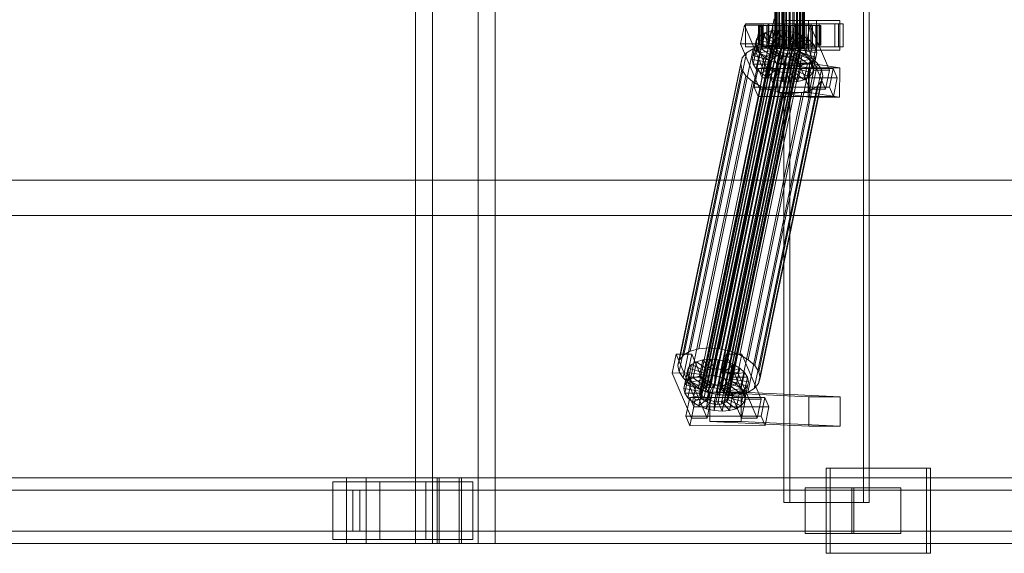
# Model space of a CAD drawing. Header units: millimetres. Extents: x -2233 to 61924, y -68080 to 6847.
# Tile 482 of 656: x 16849 to 17449, y -18456 to -18130. Entities that reach past the tile are written whole.
import ezdxf

# ---------------------------------------------------------------- set-up
doc = ezdxf.new("R2010")
doc.units = ezdxf.units.MM
doc.layers.add('superior_C02', color=7, linetype='Continuous', lineweight=0)

msp = doc.modelspace()

# ---------------------------------------------------------------- linework, layer by layer
at = {"layer": 'superior_C02'}
for p, q in [((17090.378, -17550), (17090.378, -18450)), ((17100.809, -18450), (17100.809, -17550)), ((17128.56, -18450), (17128.56, -17550)), ((17138.991, -17550), (17138.991, -18450)), ((17315.022, -17575), (17315.022, -18425)), ((17318.599, -18425), (17318.599, -17575)), ((17363.513, -18425), (17363.513, -17575)), ((17367.09, -17575), (17367.09, -18425)), ((17309.531, -18148), (17309.531, -17852)), ((17309.742, -18148), (17309.742, -17852)), ((17309.932, -18148), (17309.932, -17852)), ((17310.552, -18148), (17310.552, -17852)), ((17310.919, -18148), (17310.919, -17852)), ((17311.905, -18148), (17311.905, -17852)), ((17312.425, -18148), (17312.425, -17852)), ((17313.709, -18148), (17313.709, -17852)), ((17314.345, -18148), (17314.345, -17852)), ((17315.841, -18148), (17315.841, -17852)), ((17316.551, -18148), (17316.551, -17852)), ((17318.156, -18148), (17318.156, -17852)), ((17318.891, -18148), (17318.891, -17852)), ((17320.496, -18148), (17320.496, -17852)), ((17321.206, -18148), (17321.206, -17852)), ((17322.701, -18148), (17322.701, -17852)), ((17323.338, -18148), (17323.338, -17852)), ((17324.622, -18148), (17324.622, -17852)), ((17325.142, -18148), (17325.142, -17852)), ((17326.127, -18148), (17326.127, -17852)), ((17326.495, -18148), (17326.495, -17852)), ((17327.114, -17852), (17327.114, -18148)), ((17327.305, -18148), (17327.305, -17852)), ((17327.516, -18148), (17327.516, -17852)), ((17309.174, -18130), (17288.772, -18228.298)), ((17290.55, -18228.298), (17310.953, -18130)), ((17334.924, -18131), (17315.833, -18131)), ((17315.833, -18131), (17315.833, -18149)), ((17330.02, -18131), (17315.833, -18131)), ((17330.02, -18149), (17330.02, -18131)), ((17330.02, -18131), (17349.111, -18131)), ((17334.924, -18149), (17334.924, -18131)), ((17334.924, -18131), (17349.111, -18131)), ((17349.111, -18131), (17349.111, -18149)), ((17290.934, -18133.859), (17288.554, -18145.327)), ((17300.48, -18133.847), (17290.934, -18133.859)), ((17302.685, -18161.391), (17290.934, -18133.859)), ((17301.168, -18133), (17291.623, -18133)), ((17291.623, -18133), (17291.623, -18147)), ((17305.929, -18133), (17291.623, -18133)), ((17298.099, -18145.315), (17300.48, -18133.847)), ((17299.985, -18134), (17299.539, -18134)), ((17299.539, -18134), (17309.531, -18134)), ((17299.539, -18146), (17299.539, -18134)), ((17299.539, -18134), (17300.387, -18134)), ((17301.695, -18134), (17299.985, -18134)), ((17299.985, -18134), (17309.742, -18134)), ((17299.985, -18146), (17299.985, -18134)), ((17303.344, -18138.419), (17300.327, -18140.156)), ((17300.387, -18134), (17309.932, -18134)), ((17300.387, -18146), (17300.387, -18134)), ((17300.387, -18134), (17302.471, -18134)), ((17300.48, -18133.847), (17312.23, -18161.379)), ((17301.168, -18147), (17301.168, -18133)), ((17301.168, -18133), (17315.475, -18133)), ((17301.304, -18148.249), (17303.344, -18138.419)), ((17304.551, -18134), (17301.695, -18134)), ((17301.695, -18134), (17310.552, -18134)), ((17301.695, -18146), (17301.695, -18134)), ((17348.288, -18133), (17302.469, -18133)), ((17302.469, -18133), (17302.469, -18147)), ((17305.45, -18133), (17302.469, -18133)), ((17302.471, -18134), (17310.919, -18134)), ((17302.471, -18146), (17302.471, -18134)), ((17302.471, -18134), (17305.648, -18134)), ((17307.253, -18137.325), (17303.344, -18138.419)), ((17303.344, -18138.419), (17310.237, -18143.38)), ((17308.359, -18134), (17304.551, -18134)), ((17304.551, -18134), (17311.905, -18134)), ((17304.551, -18146), (17304.551, -18134)), ((17305.213, -18147.155), (17307.253, -18137.325)), ((17305.45, -18147), (17305.45, -18133)), ((17305.45, -18133), (17351.268, -18133)), ((17305.648, -18134), (17312.425, -18134)), ((17305.648, -18146), (17305.648, -18134)), ((17305.648, -18134), (17309.703, -18134)), ((17305.929, -18147), (17305.929, -18133)), ((17305.929, -18133), (17315.475, -18133)), ((17311.789, -18136.948), (17307.253, -18137.325)), ((17307.253, -18137.325), (17312.089, -18142.862)), ((17312.86, -18134), (17308.359, -18134)), ((17308.359, -18134), (17313.709, -18134)), ((17308.359, -18146), (17308.359, -18134)), ((17309.531, -18134), (17309.742, -18134)), ((17309.531, -18134), (17309.531, -18146)), ((17309.932, -18134), (17309.531, -18134)), ((17309.703, -18134), (17314.345, -18134)), ((17309.703, -18146), (17309.703, -18134)), ((17309.703, -18134), (17314.359, -18134)), ((17309.742, -18134), (17310.552, -18134)), ((17309.742, -18134), (17309.742, -18146)), ((17309.749, -18146.777), (17311.789, -18136.948)), ((17309.932, -18134), (17309.932, -18146)), ((17310.919, -18134), (17309.932, -18134)), ((17310.552, -18134), (17311.905, -18134)), ((17310.552, -18134), (17310.552, -18146)), ((17310.919, -18134), (17310.919, -18146)), ((17312.425, -18134), (17310.919, -18134)), ((17316.641, -18137.313), (17311.789, -18136.948)), ((17311.789, -18136.948), (17314.237, -18142.683)), ((17311.905, -18134), (17313.709, -18134)), ((17311.905, -18134), (17311.905, -18146)), ((17312.425, -18134), (17312.425, -18146)), ((17314.345, -18134), (17312.425, -18134)), ((17317.747, -18134), (17312.86, -18134)), ((17312.86, -18134), (17315.841, -18134)), ((17312.86, -18146), (17312.86, -18134)), ((17313.709, -18134), (17315.841, -18134)), ((17313.709, -18134), (17313.709, -18146)), ((17314.345, -18134), (17314.345, -18146)), ((17316.551, -18134), (17314.345, -18134)), ((17314.359, -18134), (17316.551, -18134)), ((17314.359, -18146), (17314.359, -18134)), ((17314.359, -18134), (17319.299, -18134)), ((17314.601, -18147.143), (17316.641, -18137.313)), ((17315.475, -18133), (17315.475, -18147)), ((17315.841, -18134), (17318.156, -18134)), ((17315.841, -18134), (17315.841, -18146)), ((17316.641, -18137.313), (17316.536, -18142.856)), ((17316.551, -18134), (17316.551, -18146)), ((17318.891, -18134), (17316.551, -18134)), ((17321.48, -18138.396), (17316.641, -18137.313)), ((17322.687, -18134), (17317.747, -18134)), ((17317.747, -18134), (17318.156, -18134)), ((17317.747, -18146), (17317.747, -18134)), ((17318.156, -18134), (17320.496, -18134)), ((17318.156, -18134), (17318.156, -18146)), ((17321.48, -18138.396), (17318.828, -18143.369)), ((17319.299, -18134), (17318.891, -18134)), ((17318.891, -18134), (17318.891, -18146)), ((17321.206, -18134), (17318.891, -18134)), ((17321.48, -18133.821), (17319.099, -18145.289)), ((17319.299, -18146), (17319.299, -18134)), ((17319.299, -18134), (17324.186, -18134)), ((17319.44, -18148.226), (17321.48, -18138.396)), ((17322.687, -18134), (17320.496, -18134)), ((17320.496, -18134), (17322.701, -18134)), ((17320.496, -18134), (17320.496, -18146)), ((17324.186, -18134), (17321.206, -18134)), ((17321.206, -18134), (17321.206, -18146)), ((17323.338, -18134), (17321.206, -18134)), ((17331.025, -18133.809), (17321.48, -18133.821)), ((17333.23, -18161.353), (17321.48, -18133.821)), ((17325.976, -18140.123), (17321.48, -18138.396)), ((17331.714, -18133), (17322.168, -18133)), ((17322.168, -18133), (17322.168, -18147)), ((17336.475, -18133), (17322.168, -18133)), ((17327.343, -18134), (17322.687, -18134)), ((17322.687, -18146), (17322.687, -18134)), ((17327.343, -18134), (17322.701, -18134)), ((17322.701, -18134), (17324.622, -18134)), ((17322.701, -18134), (17322.701, -18146)), ((17328.687, -18134), (17323.338, -18134)), ((17323.338, -18134), (17323.338, -18146)), ((17325.142, -18134), (17323.338, -18134)), ((17324.186, -18146), (17324.186, -18134)), ((17324.186, -18134), (17328.687, -18134)), ((17331.398, -18134), (17324.622, -18134)), ((17324.622, -18134), (17326.127, -18134)), ((17324.622, -18134), (17324.622, -18146)), ((17332.496, -18134), (17325.142, -18134)), ((17325.142, -18134), (17325.142, -18146)), ((17326.495, -18134), (17325.142, -18134)), ((17334.576, -18134), (17326.127, -18134)), ((17326.127, -18134), (17327.114, -18134)), ((17326.127, -18134), (17326.127, -18146)), ((17335.352, -18134), (17326.495, -18134)), ((17326.495, -18134), (17326.495, -18146)), ((17327.305, -18134), (17326.495, -18134)), ((17327.114, -18134), (17336.66, -18134)), ((17327.114, -18146), (17327.114, -18134)), ((17327.114, -18134), (17327.516, -18134)), ((17337.061, -18134), (17327.305, -18134)), ((17327.305, -18134), (17327.305, -18146)), ((17327.516, -18134), (17327.305, -18134)), ((17331.398, -18134), (17327.343, -18134)), ((17327.343, -18146), (17327.343, -18134)), ((17337.507, -18134), (17327.516, -18134)), ((17327.516, -18134), (17327.516, -18146)), ((17328.645, -18145.277), (17331.025, -18133.809)), ((17328.687, -18146), (17328.687, -18134)), ((17328.687, -18134), (17332.496, -18134)), ((17331.025, -18133.809), (17342.776, -18161.341)), ((17334.576, -18134), (17331.398, -18134)), ((17331.398, -18146), (17331.398, -18134)), ((17331.714, -18147), (17331.714, -18133)), ((17331.714, -18133), (17346.02, -18133)), ((17332.496, -18146), (17332.496, -18134)), ((17332.496, -18134), (17335.352, -18134)), ((17336.66, -18134), (17334.576, -18134)), ((17334.576, -18146), (17334.576, -18134)), ((17335.352, -18146), (17335.352, -18134)), ((17335.352, -18134), (17337.061, -18134)), ((17336.475, -18147), (17336.475, -18133)), ((17336.475, -18133), (17346.02, -18133)), ((17336.66, -18134), (17336.66, -18146)), ((17337.507, -18134), (17336.66, -18134)), ((17337.061, -18146), (17337.061, -18134)), ((17337.061, -18134), (17337.507, -18134)), ((17337.507, -18146), (17337.507, -18134)), ((17346.02, -18133), (17346.02, -18147)), ((17348.288, -18147), (17348.288, -18133)), ((17348.288, -18133), (17351.268, -18133)), ((17351.268, -18133), (17351.268, -18147)), ((17263.863, -18357.434), (17308.239, -18143.635)), ((17264.772, -18356.363), (17309.148, -18142.565)), ((17266.201, -18355.541), (17310.577, -18141.742)), ((17268.053, -18355.022), (17312.429, -18141.224)), ((17270.202, -18354.844), (17314.577, -18141.045)), ((17272.5, -18355.017), (17316.876, -18141.218)), ((17274.792, -18355.53), (17319.168, -18141.731)), ((17276.922, -18356.348), (17321.297, -18142.549)), ((17278.743, -18357.415), (17323.119, -18143.617)), ((17296.368, -18152.246), (17298.408, -18142.416)), ((17298.408, -18142.416), (17297.718, -18145.047)), ((17298.287, -18149.985), (17300.327, -18140.156)), ((17300.327, -18140.156), (17298.408, -18142.416)), ((17298.408, -18142.416), (17307.899, -18145.274)), ((17300.327, -18140.156), (17308.808, -18144.203)), ((17308.808, -18144.203), (17306.767, -18154.033)), ((17307.899, -18145.274), (17308.808, -18144.203)), ((17308.239, -18143.635), (17307.912, -18144.881)), ((17310.237, -18143.38), (17308.196, -18153.21)), ((17309.148, -18142.565), (17308.239, -18143.635)), ((17308.808, -18144.203), (17310.237, -18143.38)), ((17310.577, -18141.742), (17309.148, -18142.565)), ((17312.089, -18142.862), (17310.048, -18152.692)), ((17310.237, -18143.38), (17312.089, -18142.862)), ((17312.429, -18141.224), (17310.577, -18141.742)), ((17312.089, -18142.862), (17314.237, -18142.683)), ((17314.237, -18142.683), (17312.197, -18152.513)), ((17314.577, -18141.045), (17312.429, -18141.224)), ((17314.237, -18142.683), (17316.536, -18142.856)), ((17316.536, -18142.856), (17314.495, -18152.686)), ((17316.876, -18141.218), (17314.577, -18141.045)), ((17316.536, -18142.856), (17318.828, -18143.369)), ((17318.828, -18143.369), (17316.787, -18153.199)), ((17319.168, -18141.731), (17316.876, -18141.218)), ((17318.828, -18143.369), (17320.957, -18144.188)), ((17320.957, -18144.188), (17318.917, -18154.017)), ((17321.297, -18142.549), (17319.168, -18141.731)), ((17325.976, -18140.123), (17320.957, -18144.188)), ((17320.957, -18144.188), (17322.779, -18145.255)), ((17323.119, -18143.617), (17321.297, -18142.549)), ((17329.821, -18142.377), (17322.779, -18145.255)), ((17324.508, -18144.861), (17323.119, -18143.617)), ((17323.935, -18149.953), (17325.976, -18140.123)), ((17329.821, -18142.377), (17325.976, -18140.123)), ((17327.781, -18152.207), (17329.821, -18142.377)), ((17332.755, -18145.003), (17329.821, -18142.377)), ((17257.957, -18332.659), (17296.212, -18148.35)), ((17263.184, -18331.197), (17301.439, -18146.887)), ((17263.536, -18358.68), (17307.912, -18144.881)), ((17263.814, -18360.017), (17308.189, -18146.218)), ((17264.677, -18361.352), (17309.052, -18147.554)), ((17266.066, -18362.596), (17310.442, -18148.798)), ((17267.888, -18363.664), (17312.263, -18149.865)), ((17269.247, -18330.692), (17307.502, -18146.383)), ((17275.734, -18331.181), (17313.989, -18146.872)), ((17280.037, -18363.648), (17324.413, -18149.85)), ((17280.133, -18358.659), (17324.508, -18144.861)), ((17280.946, -18362.578), (17325.322, -18148.779)), ((17325.371, -18146.196), (17280.996, -18359.995)), ((17281.273, -18361.332), (17325.649, -18147.533)), ((17282.203, -18332.629), (17320.458, -18148.32)), ((17288.213, -18334.938), (17326.467, -18150.629)), ((17288.554, -18145.327), (17298.099, -18145.315)), ((17288.554, -18145.327), (17300.305, -18172.859)), ((17291.623, -18147), (17301.168, -18147)), ((17291.623, -18147), (17305.929, -18147)), ((17296.212, -18148.35), (17292.179, -18150.672)), ((17295.678, -18154.877), (17297.718, -18145.047)), ((17301.439, -18146.887), (17296.212, -18148.35)), ((17296.264, -18157.698), (17298.304, -18147.868)), ((17296.368, -18152.246), (17298.287, -18149.985)), ((17297.718, -18145.047), (17307.572, -18146.52)), ((17297.718, -18145.047), (17298.304, -18147.868)), ((17309.85, -18172.847), (17298.099, -18145.315)), ((17298.287, -18149.985), (17301.304, -18148.249)), ((17306.767, -18154.033), (17298.287, -18149.985)), ((17298.304, -18147.868), (17307.849, -18147.856)), ((17298.304, -18147.868), (17300.126, -18150.688)), ((17309.531, -18146), (17299.539, -18146)), ((17299.539, -18146), (17299.985, -18146)), ((17300.387, -18146), (17299.539, -18146)), ((17309.742, -18146), (17299.985, -18146)), ((17299.985, -18146), (17301.695, -18146)), ((17300.126, -18150.688), (17308.712, -18149.192)), ((17309.932, -18146), (17300.387, -18146)), ((17302.471, -18146), (17300.387, -18146)), ((17315.475, -18147), (17301.168, -18147)), ((17301.304, -18148.249), (17305.213, -18147.155)), ((17308.196, -18153.21), (17301.304, -18148.249)), ((17307.502, -18146.383), (17301.439, -18146.887)), ((17310.552, -18146), (17301.695, -18146)), ((17301.695, -18146), (17304.551, -18146)), ((17302.469, -18147), (17348.288, -18147)), ((17302.469, -18147), (17305.45, -18147)), ((17310.919, -18146), (17302.471, -18146)), ((17305.648, -18146), (17302.471, -18146)), ((17303.059, -18153.314), (17310.102, -18150.436)), ((17311.905, -18146), (17304.551, -18146)), ((17304.551, -18146), (17308.359, -18146)), ((17305.213, -18147.155), (17309.749, -18146.777)), ((17310.048, -18152.692), (17305.213, -18147.155)), ((17351.268, -18147), (17305.45, -18147)), ((17307.572, -18146.52), (17305.532, -18156.35)), ((17312.425, -18146), (17305.648, -18146)), ((17309.703, -18146), (17305.648, -18146)), ((17307.849, -18147.856), (17305.809, -18157.686)), ((17307.899, -18145.274), (17305.858, -18155.103)), ((17315.475, -18147), (17305.929, -18147)), ((17308.712, -18149.192), (17306.672, -18159.022)), ((17313.989, -18146.872), (17307.502, -18146.383)), ((17307.572, -18146.52), (17307.899, -18145.274)), ((17307.849, -18147.856), (17307.572, -18146.52)), ((17308.712, -18149.192), (17307.849, -18147.856)), ((17307.912, -18144.881), (17308.189, -18146.218)), ((17310.102, -18150.436), (17308.062, -18160.266)), ((17308.189, -18146.218), (17309.052, -18147.554)), ((17313.709, -18146), (17308.359, -18146)), ((17308.359, -18146), (17312.86, -18146)), ((17310.102, -18150.436), (17308.712, -18149.192)), ((17309.052, -18147.554), (17310.442, -18148.798)), ((17309.742, -18146), (17309.531, -18146)), ((17309.531, -18146), (17309.932, -18146)), ((17309.932, -18148), (17309.531, -18148)), ((17309.531, -18148), (17309.742, -18148)), ((17314.345, -18146), (17309.703, -18146)), ((17314.359, -18146), (17309.703, -18146)), ((17310.552, -18146), (17309.742, -18146)), ((17309.742, -18148), (17310.552, -18148)), ((17312.197, -18152.513), (17309.749, -18146.777)), ((17309.749, -18146.777), (17314.601, -18147.143)), ((17309.932, -18146), (17310.919, -18146)), ((17310.919, -18148), (17309.932, -18148)), ((17311.923, -18151.503), (17310.102, -18150.436)), ((17310.442, -18148.798), (17312.263, -18149.865)), ((17311.905, -18146), (17310.552, -18146)), ((17310.552, -18148), (17311.905, -18148)), ((17310.919, -18146), (17312.425, -18146)), ((17312.425, -18148), (17310.919, -18148)), ((17313.709, -18146), (17311.905, -18146)), ((17311.905, -18148), (17313.709, -18148)), ((17312.263, -18149.865), (17314.393, -18150.683)), ((17312.425, -18146), (17314.345, -18146)), ((17314.345, -18148), (17312.425, -18148)), ((17315.841, -18146), (17312.86, -18146)), ((17312.86, -18146), (17317.747, -18146)), ((17315.841, -18146), (17313.709, -18146)), ((17313.709, -18148), (17315.841, -18148)), ((17320.458, -18148.32), (17313.989, -18146.872)), ((17314.345, -18146), (17316.551, -18146)), ((17316.551, -18148), (17314.345, -18148)), ((17316.551, -18146), (17314.359, -18146)), ((17319.299, -18146), (17314.359, -18146)), ((17314.495, -18152.686), (17314.601, -18147.143)), ((17314.601, -18147.143), (17319.44, -18148.226)), ((17315.833, -18149), (17334.924, -18149)), ((17330.02, -18149), (17315.833, -18149)), ((17318.156, -18146), (17315.841, -18146)), ((17315.841, -18148), (17318.156, -18148)), ((17316.551, -18146), (17318.891, -18146)), ((17318.891, -18148), (17316.551, -18148)), ((17316.787, -18153.199), (17319.44, -18148.226)), ((17318.156, -18146), (17317.747, -18146)), ((17317.747, -18146), (17322.687, -18146)), ((17320.496, -18146), (17318.156, -18146)), ((17318.156, -18148), (17320.496, -18148)), ((17318.891, -18146), (17319.299, -18146)), ((17318.891, -18146), (17321.206, -18146)), ((17321.206, -18148), (17318.891, -18148)), ((17318.917, -18154.017), (17323.935, -18149.953)), ((17319.099, -18145.289), (17328.645, -18145.277)), ((17319.099, -18145.289), (17330.85, -18172.821)), ((17324.186, -18146), (17319.299, -18146)), ((17319.44, -18148.226), (17323.935, -18149.953)), ((17326.467, -18150.629), (17320.458, -18148.32)), ((17322.701, -18146), (17320.496, -18146)), ((17320.496, -18146), (17322.687, -18146)), ((17320.496, -18148), (17322.701, -18148)), ((17322.779, -18145.255), (17320.738, -18155.085)), ((17321.206, -18146), (17324.186, -18146)), ((17321.206, -18146), (17323.338, -18146)), ((17323.338, -18148), (17321.206, -18148)), ((17324.168, -18146.499), (17322.128, -18156.329)), ((17322.168, -18147), (17331.714, -18147)), ((17322.168, -18147), (17336.475, -18147)), ((17322.687, -18146), (17327.343, -18146)), ((17324.622, -18146), (17322.701, -18146)), ((17322.701, -18146), (17327.343, -18146)), ((17322.701, -18148), (17324.622, -18148)), ((17322.779, -18145.255), (17324.168, -18146.499)), ((17324.982, -18150.417), (17322.942, -18160.247)), ((17322.984, -18150.672), (17324.413, -18149.85)), ((17322.991, -18157.665), (17325.031, -18147.835)), ((17325.309, -18149.171), (17323.268, -18159.001)), ((17323.338, -18146), (17328.687, -18146)), ((17323.338, -18146), (17325.142, -18146)), ((17325.142, -18148), (17323.338, -18148)), ((17323.935, -18149.953), (17327.781, -18152.207)), ((17324.982, -18150.417), (17324.073, -18151.488)), ((17332.755, -18145.003), (17324.168, -18146.499)), ((17324.168, -18146.499), (17325.031, -18147.835)), ((17328.687, -18146), (17324.186, -18146)), ((17324.413, -18149.85), (17325.322, -18148.779)), ((17325.371, -18146.196), (17324.508, -18144.861)), ((17326.127, -18146), (17324.622, -18146)), ((17324.622, -18146), (17331.398, -18146)), ((17324.622, -18148), (17326.127, -18148)), ((17325.309, -18149.171), (17324.982, -18150.417)), ((17334.472, -18153.275), (17324.982, -18150.417)), ((17325.031, -18147.835), (17334.577, -18147.823)), ((17325.031, -18147.835), (17325.309, -18149.171)), ((17325.142, -18146), (17332.496, -18146)), ((17325.142, -18146), (17326.495, -18146)), ((17326.495, -18148), (17325.142, -18148)), ((17335.163, -18150.644), (17325.309, -18149.171)), ((17325.322, -18148.779), (17325.649, -18147.533)), ((17325.649, -18147.533), (17325.371, -18146.196)), ((17327.114, -18146), (17326.127, -18146)), ((17326.127, -18146), (17334.576, -18146)), ((17326.127, -18148), (17327.114, -18148)), ((17331.608, -18153.641), (17326.467, -18150.629)), ((17326.495, -18146), (17335.352, -18146)), ((17326.495, -18146), (17327.305, -18146)), ((17327.305, -18148), (17326.495, -18148)), ((17336.66, -18146), (17327.114, -18146)), ((17327.516, -18146), (17327.114, -18146)), ((17327.114, -18148), (17327.516, -18148)), ((17327.305, -18146), (17337.061, -18146)), ((17327.305, -18146), (17327.516, -18146)), ((17327.516, -18148), (17327.305, -18148)), ((17327.343, -18146), (17331.398, -18146)), ((17327.516, -18146), (17337.507, -18146)), ((17340.396, -18172.809), (17328.645, -18145.277)), ((17332.496, -18146), (17328.687, -18146)), ((17349.111, -18149), (17330.02, -18149)), ((17330.715, -18154.833), (17332.755, -18145.003)), ((17331.398, -18146), (17334.576, -18146)), ((17346.02, -18147), (17331.714, -18147)), ((17335.352, -18146), (17332.496, -18146)), ((17334.577, -18147.823), (17332.536, -18157.653)), ((17334.577, -18147.823), (17332.755, -18145.003)), ((17334.576, -18146), (17336.66, -18146)), ((17335.163, -18150.644), (17334.577, -18147.823)), ((17349.111, -18149), (17334.924, -18149)), ((17337.061, -18146), (17335.352, -18146)), ((17346.02, -18147), (17336.475, -18147)), ((17336.66, -18146), (17337.507, -18146)), ((17337.507, -18146), (17337.061, -18146)), ((17351.268, -18147), (17348.288, -18147)), ((17251.359, -18338.003), (17289.614, -18153.694)), ((17253.924, -18334.981), (17292.179, -18150.672)), ((17270.017, -18364.482), (17314.393, -18150.683)), ((17272.309, -18364.995), (17316.685, -18151.196)), ((17274.608, -18365.168), (17318.983, -18151.369)), ((17276.756, -18364.989), (17321.132, -18151.191)), ((17278.608, -18364.471), (17322.984, -18150.672)), ((17289.614, -18153.694), (17288.691, -18157.211)), ((17292.179, -18150.672), (17289.614, -18153.694)), ((17293.353, -18337.95), (17331.608, -18153.641)), ((17295.678, -18154.877), (17296.368, -18152.246)), ((17305.532, -18156.35), (17295.678, -18154.877)), ((17296.264, -18157.698), (17295.678, -18154.877)), ((17305.858, -18155.103), (17296.368, -18152.246)), ((17298.085, -18160.518), (17300.126, -18150.688)), ((17300.126, -18150.688), (17303.059, -18153.314)), ((17301.019, -18163.144), (17303.059, -18153.314)), ((17303.059, -18153.314), (17306.905, -18155.567)), ((17304.865, -18165.397), (17306.905, -18155.567)), ((17305.858, -18155.103), (17305.532, -18156.35)), ((17305.532, -18156.35), (17305.809, -18157.686)), ((17306.767, -18154.033), (17305.858, -18155.103)), ((17308.196, -18153.21), (17306.767, -18154.033)), ((17306.905, -18155.567), (17311.923, -18151.503)), ((17306.905, -18155.567), (17311.4, -18157.295)), ((17310.048, -18152.692), (17308.196, -18153.21)), ((17311.923, -18151.503), (17309.883, -18161.333)), ((17312.197, -18152.513), (17310.048, -18152.692)), ((17311.4, -18157.295), (17314.053, -18152.321)), ((17314.053, -18152.321), (17311.923, -18151.503)), ((17314.053, -18152.321), (17312.013, -18162.151)), ((17314.495, -18152.686), (17312.197, -18152.513)), ((17316.345, -18152.835), (17314.053, -18152.321)), ((17316.345, -18152.835), (17314.305, -18162.664)), ((17314.393, -18150.683), (17316.685, -18151.196)), ((17316.787, -18153.199), (17314.495, -18152.686)), ((17316.239, -18158.378), (17316.345, -18152.835)), ((17318.643, -18153.008), (17316.345, -18152.835)), ((17318.643, -18153.008), (17316.603, -18162.837)), ((17316.685, -18151.196), (17318.983, -18151.369)), ((17318.917, -18154.017), (17316.787, -18153.199)), ((17320.792, -18152.829), (17318.643, -18153.008)), ((17321.091, -18158.743), (17318.643, -18153.008)), ((17320.792, -18152.829), (17318.752, -18162.659)), ((17320.738, -18155.085), (17318.917, -18154.017)), ((17318.983, -18151.369), (17321.132, -18151.191)), ((17322.644, -18152.311), (17320.603, -18162.14)), ((17320.738, -18155.085), (17327.781, -18152.207)), ((17322.128, -18156.329), (17320.738, -18155.085)), ((17322.644, -18152.311), (17320.792, -18152.829)), ((17325.627, -18158.366), (17320.792, -18152.829)), ((17321.132, -18151.191), (17322.984, -18150.672)), ((17324.073, -18151.488), (17322.033, -18161.318)), ((17322.128, -18156.329), (17330.715, -18154.833)), ((17322.991, -18157.665), (17322.128, -18156.329)), ((17324.073, -18151.488), (17322.644, -18152.311)), ((17329.537, -18157.272), (17322.644, -18152.311)), ((17332.554, -18155.535), (17324.073, -18151.488)), ((17327.781, -18152.207), (17330.715, -18154.833)), ((17329.537, -18157.272), (17332.554, -18155.535)), ((17330.513, -18165.365), (17332.554, -18155.535)), ((17330.715, -18154.833), (17332.536, -18157.653)), ((17335.53, -18157.152), (17331.608, -18153.641)), ((17332.432, -18163.105), (17334.472, -18153.275)), ((17332.554, -18155.535), (17334.472, -18153.275)), ((17333.122, -18160.474), (17335.163, -18150.644)), ((17334.472, -18153.275), (17335.163, -18150.644)), ((17250.436, -18341.52), (17288.691, -18157.211)), ((17251.22, -18345.291), (17289.474, -18160.982)), ((17288.691, -18157.211), (17289.474, -18160.982)), ((17289.474, -18160.982), (17291.91, -18164.752)), ((17305.809, -18157.686), (17296.264, -18157.698)), ((17298.085, -18160.518), (17296.264, -18157.698)), ((17299.332, -18160.247), (17296.951, -18171.715)), ((17297.275, -18341.461), (17335.53, -18157.152)), ((17306.672, -18159.022), (17298.085, -18160.518)), ((17301.019, -18163.144), (17298.085, -18160.518)), ((17345.15, -18160.19), (17299.332, -18160.247)), ((17301.78, -18165.983), (17299.332, -18160.247)), ((17337.965, -18160.922), (17299.711, -18345.231)), ((17300.305, -18172.859), (17302.685, -18161.391)), ((17308.062, -18160.266), (17301.019, -18163.144)), ((17302.685, -18161.391), (17312.23, -18161.379)), ((17309.883, -18161.333), (17304.865, -18165.397)), ((17305.809, -18157.686), (17306.672, -18159.022)), ((17306.672, -18159.022), (17308.062, -18160.266)), ((17308.062, -18160.266), (17309.883, -18161.333)), ((17309.36, -18167.125), (17311.4, -18157.295)), ((17312.013, -18162.151), (17309.36, -18167.125)), ((17312.23, -18161.379), (17309.85, -18172.847)), ((17309.883, -18161.333), (17312.013, -18162.151)), ((17311.629, -18156.962), (17311.381, -18174.943)), ((17311.4, -18157.295), (17316.239, -18158.378)), ((17330.72, -18156.962), (17311.629, -18156.962)), ((17330.138, -18159.83), (17311.629, -18156.962)), ((17312.013, -18162.151), (17314.305, -18162.664)), ((17314.199, -18168.208), (17316.239, -18158.378)), ((17316.239, -18158.378), (17321.091, -18158.743)), ((17318.752, -18162.659), (17320.603, -18162.14)), ((17319.051, -18168.573), (17321.091, -18158.743)), ((17320.603, -18162.14), (17322.033, -18161.318)), ((17320.603, -18162.14), (17327.496, -18167.102)), ((17321.091, -18158.743), (17325.627, -18158.366)), ((17322.033, -18161.318), (17322.942, -18160.247)), ((17322.033, -18161.318), (17330.513, -18165.365)), ((17322.942, -18160.247), (17323.268, -18159.001)), ((17322.942, -18160.247), (17332.432, -18163.105)), ((17332.536, -18157.653), (17322.991, -18157.665)), ((17323.268, -18159.001), (17322.991, -18157.665)), ((17323.268, -18159.001), (17333.122, -18160.474)), ((17323.587, -18168.196), (17325.627, -18158.366)), ((17325.627, -18158.366), (17329.537, -18157.272)), ((17327.496, -18167.102), (17329.537, -18157.272)), ((17329.89, -18177.811), (17330.138, -18159.83)), ((17330.138, -18159.83), (17349.229, -18159.83)), ((17330.472, -18174.943), (17330.72, -18156.962)), ((17330.72, -18156.962), (17349.229, -18159.83)), ((17330.85, -18172.821), (17333.23, -18161.353)), ((17333.122, -18160.474), (17332.432, -18163.105)), ((17332.536, -18157.653), (17333.122, -18160.474)), ((17333.23, -18161.353), (17342.776, -18161.341)), ((17337.965, -18160.922), (17335.53, -18157.152)), ((17338.749, -18164.693), (17337.965, -18160.922)), ((17342.776, -18161.341), (17340.396, -18172.809)), ((17342.77, -18171.658), (17345.15, -18160.19)), ((17345.15, -18160.19), (17347.598, -18165.926)), ((17349.229, -18159.83), (17348.981, -18177.811)), ((17253.655, -18349.061), (17291.91, -18164.752)), ((17257.577, -18352.572), (17295.832, -18168.263)), ((17291.91, -18164.752), (17295.832, -18168.263)), ((17295.832, -18168.263), (17300.972, -18171.275)), ((17299.399, -18177.451), (17301.78, -18165.983)), ((17299.571, -18352.519), (17337.826, -18168.21)), ((17300.494, -18349.002), (17338.749, -18164.693)), ((17304.865, -18165.397), (17301.019, -18163.144)), ((17301.78, -18165.983), (17347.598, -18165.926)), ((17309.36, -18167.125), (17304.865, -18165.397)), ((17314.199, -18168.208), (17309.36, -18167.125)), ((17314.305, -18162.664), (17314.199, -18168.208)), ((17319.051, -18168.573), (17314.199, -18168.208)), ((17314.305, -18162.664), (17316.603, -18162.837)), ((17316.603, -18162.837), (17318.752, -18162.659)), ((17316.603, -18162.837), (17319.051, -18168.573)), ((17318.752, -18162.659), (17323.587, -18168.196)), ((17323.587, -18168.196), (17319.051, -18168.573)), ((17327.496, -18167.102), (17323.587, -18168.196)), ((17330.513, -18165.365), (17327.496, -18167.102)), ((17332.432, -18163.105), (17330.513, -18165.365)), ((17335.261, -18171.232), (17337.826, -18168.21)), ((17337.826, -18168.21), (17338.749, -18164.693)), ((17347.598, -18165.926), (17345.218, -18177.394)), ((17262.718, -18355.584), (17300.972, -18171.275)), ((17268.727, -18357.893), (17306.982, -18173.584)), ((17292.973, -18357.863), (17331.228, -18173.554)), ((17296.951, -18171.715), (17342.77, -18171.658)), ((17296.951, -18171.715), (17299.399, -18177.451)), ((17297.006, -18355.541), (17335.261, -18171.232)), ((17309.85, -18172.847), (17300.305, -18172.859)), ((17300.972, -18171.275), (17306.982, -18173.584)), ((17306.982, -18173.584), (17313.451, -18175.032)), ((17326.001, -18175.016), (17331.228, -18173.554)), ((17340.396, -18172.809), (17330.85, -18172.821)), ((17331.228, -18173.554), (17335.261, -18171.232)), ((17345.218, -18177.394), (17342.77, -18171.658)), ((17275.196, -18359.341), (17313.451, -18175.032)), ((17281.683, -18359.83), (17319.938, -18175.521)), ((17287.747, -18359.326), (17326.001, -18175.016)), ((17345.218, -18177.394), (17299.399, -18177.451)), ((17311.381, -18174.943), (17330.472, -18174.943)), ((17329.89, -18177.811), (17311.381, -18174.943)), ((17313.451, -18175.032), (17319.938, -18175.521)), ((17319.938, -18175.521), (17326.001, -18175.016)), ((17348.981, -18177.811), (17329.89, -18177.811)), ((17348.981, -18177.811), (17330.472, -18174.943)), ((17288.772, -18228.298), (16352.815, -18228.298)), ((16354.593, -18228.298), (17290.55, -18228.298)), ((17288.772, -18228.298), (17290.55, -18228.298)), ((18224.729, -18228.298), (17288.772, -18228.298)), ((17290.55, -18228.298), (18226.507, -18228.298)), ((24634.01, -18250), (15575.415, -18250)), ((15576.913, -18250), (24635.508, -18250)), ((17263.184, -18331.197), (17269.247, -18330.692)), ((17269.247, -18330.692), (17275.734, -18331.181)), ((17249.279, -18334.551), (17246.899, -18346.02)), ((17258.825, -18334.539), (17249.279, -18334.551)), ((17261.03, -18362.083), (17249.279, -18334.551)), ((17251.359, -18338.003), (17253.924, -18334.981)), ((17253.924, -18334.981), (17257.957, -18332.659)), ((17256.444, -18346.008), (17258.825, -18334.539)), ((17257.957, -18332.659), (17263.184, -18331.197)), ((17258.825, -18334.539), (17270.575, -18362.071)), ((17275.734, -18331.181), (17282.203, -18332.629)), ((17279.825, -18334.513), (17277.444, -18345.981)), ((17289.37, -18334.501), (17279.825, -18334.513)), ((17291.575, -18362.045), (17279.825, -18334.513)), ((17282.203, -18332.629), (17288.213, -18334.938)), ((17286.99, -18345.969), (17289.37, -18334.501)), ((17288.213, -18334.938), (17293.353, -18337.95)), ((17289.37, -18334.501), (17301.121, -18362.033)), ((17250.436, -18341.52), (17251.359, -18338.003)), ((17251.22, -18345.291), (17250.436, -18341.52)), ((17256.631, -18350.678), (17258.672, -18340.848)), ((17258.672, -18340.848), (17256.753, -18343.108)), ((17261.689, -18339.111), (17258.672, -18340.848)), ((17258.672, -18340.848), (17267.152, -18344.895)), ((17259.648, -18348.941), (17261.689, -18339.111)), ((17265.598, -18338.017), (17261.689, -18339.111)), ((17261.689, -18339.111), (17268.582, -18344.073)), ((17263.558, -18347.847), (17265.598, -18338.017)), ((17270.134, -18337.64), (17265.598, -18338.017)), ((17265.598, -18338.017), (17270.433, -18343.554)), ((17268.094, -18347.47), (17270.134, -18337.64)), ((17274.986, -18338.005), (17270.134, -18337.64)), ((17270.134, -18337.64), (17272.582, -18343.376)), ((17272.946, -18347.835), (17274.986, -18338.005)), ((17274.986, -18338.005), (17274.88, -18343.549)), ((17279.825, -18339.088), (17274.986, -18338.005)), ((17279.825, -18339.088), (17277.172, -18344.062)), ((17277.785, -18348.918), (17279.825, -18339.088)), ((17284.321, -18340.816), (17279.302, -18344.88)), ((17284.321, -18340.816), (17279.825, -18339.088)), ((17282.28, -18350.645), (17284.321, -18340.816)), ((17288.166, -18343.069), (17284.321, -18340.816)), ((17293.353, -18337.95), (17297.275, -18341.461)), ((17297.275, -18341.461), (17299.711, -18345.231)), ((17246.899, -18346.02), (17256.444, -18346.008)), ((17246.899, -18346.02), (17258.649, -18373.551)), ((17253.655, -18349.061), (17251.22, -18345.291)), ((17254.023, -18355.569), (17256.063, -18345.739)), ((17254.608, -18358.39), (17256.649, -18348.56)), ((17254.713, -18352.938), (17256.753, -18343.108)), ((17256.753, -18343.108), (17256.063, -18345.739)), ((17256.063, -18345.739), (17265.917, -18347.212)), ((17256.063, -18345.739), (17256.649, -18348.56)), ((17268.195, -18373.539), (17256.444, -18346.008)), ((17256.649, -18348.56), (17266.194, -18348.548)), ((17256.649, -18348.56), (17258.47, -18351.38)), ((17256.753, -18343.108), (17266.243, -18345.966)), ((17259.648, -18348.941), (17263.558, -18347.847)), ((17263.558, -18347.847), (17268.094, -18347.47)), ((17268.393, -18353.384), (17263.558, -18347.847)), ((17265.917, -18347.212), (17263.876, -18357.042)), ((17266.194, -18348.548), (17264.154, -18358.378)), ((17266.243, -18345.966), (17264.203, -18355.796)), ((17267.152, -18344.895), (17265.112, -18354.725)), ((17265.917, -18347.212), (17266.243, -18345.966)), ((17266.194, -18348.548), (17265.917, -18347.212)), ((17267.057, -18349.884), (17266.194, -18348.548)), ((17266.243, -18345.966), (17267.152, -18344.895)), ((17268.582, -18344.073), (17266.541, -18353.902)), ((17267.152, -18344.895), (17268.582, -18344.073)), ((17270.542, -18353.205), (17268.094, -18347.47)), ((17268.094, -18347.47), (17272.946, -18347.835)), ((17270.433, -18343.554), (17268.393, -18353.384)), ((17268.582, -18344.073), (17270.433, -18343.554)), ((17270.433, -18343.554), (17272.582, -18343.376)), ((17272.582, -18343.376), (17270.542, -18353.205)), ((17272.582, -18343.376), (17274.88, -18343.549)), ((17274.88, -18343.549), (17272.84, -18353.378)), ((17272.84, -18353.378), (17272.946, -18347.835)), ((17272.946, -18347.835), (17277.785, -18348.918)), ((17274.88, -18343.549), (17277.172, -18344.062)), ((17277.172, -18344.062), (17275.132, -18353.892)), ((17277.172, -18344.062), (17279.302, -18344.88)), ((17279.302, -18344.88), (17277.262, -18354.71)), ((17277.444, -18345.981), (17286.99, -18345.969)), ((17277.444, -18345.981), (17289.195, -18373.513)), ((17281.123, -18345.947), (17279.083, -18355.777)), ((17279.302, -18344.88), (17281.123, -18345.947)), ((17282.513, -18347.191), (17280.473, -18357.021)), ((17288.166, -18343.069), (17281.123, -18345.947)), ((17281.123, -18345.947), (17282.513, -18347.191)), ((17281.336, -18358.357), (17283.376, -18348.527)), ((17291.1, -18345.695), (17282.513, -18347.191)), ((17282.513, -18347.191), (17283.376, -18348.527)), ((17283.376, -18348.527), (17292.922, -18348.515)), ((17283.376, -18348.527), (17283.654, -18349.863)), ((17286.126, -18352.899), (17288.166, -18343.069)), ((17298.74, -18373.501), (17286.99, -18345.969)), ((17291.1, -18345.695), (17288.166, -18343.069)), ((17289.059, -18355.525), (17291.1, -18345.695)), ((17292.922, -18348.515), (17290.881, -18358.345)), ((17292.922, -18348.515), (17291.1, -18345.695)), ((17293.507, -18351.336), (17292.922, -18348.515)), ((17299.711, -18345.231), (17300.494, -18349.002)), ((17257.577, -18352.572), (17253.655, -18349.061)), ((17254.023, -18355.569), (17254.713, -18352.938)), ((17254.713, -18352.938), (17256.631, -18350.678)), ((17264.203, -18355.796), (17254.713, -18352.938)), ((17256.43, -18361.21), (17258.47, -18351.38)), ((17256.631, -18350.678), (17259.648, -18348.941)), ((17265.112, -18354.725), (17256.631, -18350.678)), ((17262.718, -18355.584), (17257.577, -18352.572)), ((17258.47, -18351.38), (17267.057, -18349.884)), ((17258.47, -18351.38), (17261.404, -18354.006)), ((17259.364, -18363.836), (17261.404, -18354.006)), ((17266.541, -18353.902), (17259.648, -18348.941)), ((17261.404, -18354.006), (17268.447, -18351.128)), ((17261.404, -18354.006), (17265.25, -18356.26)), ((17265.112, -18354.725), (17264.203, -18355.796)), ((17267.057, -18349.884), (17265.017, -18359.714)), ((17266.541, -18353.902), (17265.112, -18354.725)), ((17265.25, -18356.26), (17270.268, -18352.196)), ((17268.447, -18351.128), (17266.406, -18360.958)), ((17268.393, -18353.384), (17266.541, -18353.902)), ((17268.447, -18351.128), (17267.057, -18349.884)), ((17270.268, -18352.196), (17268.228, -18362.025)), ((17270.542, -18353.205), (17268.393, -18353.384)), ((17270.268, -18352.196), (17268.447, -18351.128)), ((17269.745, -18357.987), (17272.398, -18353.014)), ((17272.398, -18353.014), (17270.268, -18352.196)), ((17272.398, -18353.014), (17270.357, -18362.843)), ((17272.84, -18353.378), (17270.542, -18353.205)), ((17274.69, -18353.527), (17272.398, -18353.014)), ((17274.69, -18353.527), (17272.649, -18363.357)), ((17275.132, -18353.892), (17272.84, -18353.378)), ((17274.584, -18359.07), (17274.69, -18353.527)), ((17276.988, -18353.7), (17274.69, -18353.527)), ((17276.988, -18353.7), (17274.948, -18363.53)), ((17275.132, -18353.892), (17277.785, -18348.918)), ((17277.262, -18354.71), (17275.132, -18353.892)), ((17279.137, -18353.521), (17276.988, -18353.7)), ((17279.436, -18359.436), (17276.988, -18353.7)), ((17279.137, -18353.521), (17277.096, -18363.351)), ((17277.262, -18354.71), (17282.28, -18350.645)), ((17279.083, -18355.777), (17277.262, -18354.71)), ((17277.785, -18348.918), (17282.28, -18350.645)), ((17280.989, -18353.003), (17278.948, -18362.833)), ((17279.083, -18355.777), (17286.126, -18352.899)), ((17280.989, -18353.003), (17279.137, -18353.521)), ((17283.972, -18359.058), (17279.137, -18353.521)), ((17282.418, -18352.18), (17280.377, -18362.01)), ((17282.418, -18352.18), (17280.989, -18353.003)), ((17287.881, -18357.964), (17280.989, -18353.003)), ((17283.327, -18351.109), (17281.286, -18360.939)), ((17283.654, -18349.863), (17281.613, -18359.693)), ((17282.28, -18350.645), (17286.126, -18352.899)), ((17283.327, -18351.109), (17282.418, -18352.18)), ((17290.898, -18356.228), (17282.418, -18352.18)), ((17283.654, -18349.863), (17283.327, -18351.109)), ((17292.817, -18353.967), (17283.327, -18351.109)), ((17293.507, -18351.336), (17283.654, -18349.863)), ((17286.126, -18352.899), (17289.059, -18355.525)), ((17290.777, -18363.797), (17292.817, -18353.967)), ((17290.898, -18356.228), (17292.817, -18353.967)), ((17291.467, -18361.166), (17293.507, -18351.336)), ((17292.817, -18353.967), (17293.507, -18351.336)), ((17299.571, -18352.519), (17297.006, -18355.541)), ((17300.494, -18349.002), (17299.571, -18352.519)), ((17263.876, -18357.042), (17254.023, -18355.569)), ((17254.608, -18358.39), (17254.023, -18355.569)), ((17264.154, -18358.378), (17254.608, -18358.39)), ((17256.43, -18361.21), (17254.608, -18358.39)), ((17265.017, -18359.714), (17256.43, -18361.21)), ((17268.727, -18357.893), (17262.718, -18355.584)), ((17263.209, -18366.09), (17265.25, -18356.26)), ((17263.536, -18358.68), (17263.863, -18357.434)), ((17263.814, -18360.017), (17263.536, -18358.68)), ((17264.677, -18361.352), (17263.814, -18360.017)), ((17263.863, -18357.434), (17264.772, -18356.363)), ((17264.203, -18355.796), (17263.876, -18357.042)), ((17263.876, -18357.042), (17264.154, -18358.378)), ((17264.154, -18358.378), (17265.017, -18359.714)), ((17264.772, -18356.363), (17266.201, -18355.541)), ((17265.017, -18359.714), (17266.406, -18360.958)), ((17265.25, -18356.26), (17269.745, -18357.987)), ((17266.201, -18355.541), (17268.053, -18355.022)), ((17267.705, -18367.817), (17269.745, -18357.987)), ((17268.053, -18355.022), (17270.202, -18354.844)), ((17275.196, -18359.341), (17268.727, -18357.893)), ((17269.745, -18357.987), (17274.584, -18359.07)), ((17269.888, -18357.646), (17269.812, -18375.644)), ((17288.979, -18357.646), (17269.888, -18357.646)), ((17330.281, -18360.514), (17269.888, -18357.646)), ((17270.202, -18354.844), (17272.5, -18355.017)), ((17272.5, -18355.017), (17274.792, -18355.53)), ((17272.544, -18368.9), (17274.584, -18359.07)), ((17274.584, -18359.07), (17279.436, -18359.436)), ((17274.792, -18355.53), (17276.922, -18356.348)), ((17281.683, -18359.83), (17275.196, -18359.341)), ((17276.922, -18356.348), (17278.743, -18357.415)), ((17277.396, -18369.265), (17279.436, -18359.436)), ((17278.743, -18357.415), (17280.133, -18358.659)), ((17280.473, -18357.021), (17279.083, -18355.777)), ((17279.436, -18359.436), (17283.972, -18359.058)), ((17280.133, -18358.659), (17280.996, -18359.995)), ((17280.473, -18357.021), (17289.059, -18355.525)), ((17281.336, -18358.357), (17280.473, -18357.021)), ((17280.996, -18359.995), (17281.273, -18361.332)), ((17281.286, -18360.939), (17281.613, -18359.693)), ((17290.881, -18358.345), (17281.336, -18358.357)), ((17281.613, -18359.693), (17281.336, -18358.357)), ((17281.613, -18359.693), (17291.467, -18361.166)), ((17287.747, -18359.326), (17281.683, -18359.83)), ((17281.932, -18368.888), (17283.972, -18359.058)), ((17283.972, -18359.058), (17287.881, -18357.964)), ((17285.841, -18367.794), (17287.881, -18357.964)), ((17292.973, -18357.863), (17287.747, -18359.326)), ((17287.881, -18357.964), (17290.898, -18356.228)), ((17288.858, -18366.057), (17290.898, -18356.228)), ((17288.903, -18375.644), (17288.979, -18357.646)), ((17288.979, -18357.646), (17349.372, -18360.514)), ((17289.059, -18355.525), (17290.881, -18358.345)), ((17290.881, -18358.345), (17291.467, -18361.166)), ((17297.006, -18355.541), (17292.973, -18357.863)), ((17330.205, -18378.512), (17330.281, -18360.514)), ((17330.281, -18360.514), (17349.372, -18360.514)), ((17349.372, -18360.514), (17349.296, -18378.512)), ((17257.676, -18360.939), (17255.296, -18372.408)), ((17259.364, -18363.836), (17256.43, -18361.21)), ((17303.495, -18360.882), (17257.676, -18360.939)), ((17260.124, -18366.675), (17257.676, -18360.939)), ((17257.744, -18378.143), (17260.124, -18366.675)), ((17258.649, -18373.551), (17261.03, -18362.083)), ((17266.406, -18360.958), (17259.364, -18363.836)), ((17263.209, -18366.09), (17259.364, -18363.836)), ((17260.124, -18366.675), (17305.943, -18366.618)), ((17261.03, -18362.083), (17270.575, -18362.071)), ((17268.228, -18362.025), (17263.209, -18366.09)), ((17267.705, -18367.817), (17263.209, -18366.09)), ((17266.066, -18362.596), (17264.677, -18361.352)), ((17267.888, -18363.664), (17266.066, -18362.596)), ((17266.406, -18360.958), (17268.228, -18362.025)), ((17270.357, -18362.843), (17267.705, -18367.817)), ((17270.017, -18364.482), (17267.888, -18363.664)), ((17270.575, -18362.071), (17268.195, -18373.539)), ((17268.228, -18362.025), (17270.357, -18362.843)), ((17272.309, -18364.995), (17270.017, -18364.482)), ((17270.357, -18362.843), (17272.649, -18363.357)), ((17274.608, -18365.168), (17272.309, -18364.995)), ((17272.649, -18363.357), (17272.544, -18368.9)), ((17272.649, -18363.357), (17274.948, -18363.53)), ((17276.756, -18364.989), (17274.608, -18365.168)), ((17274.948, -18363.53), (17277.096, -18363.351)), ((17274.948, -18363.53), (17277.396, -18369.265)), ((17278.608, -18364.471), (17276.756, -18364.989)), ((17277.096, -18363.351), (17278.948, -18362.833)), ((17277.096, -18363.351), (17281.932, -18368.888)), ((17280.037, -18363.648), (17278.608, -18364.471)), ((17278.948, -18362.833), (17280.377, -18362.01)), ((17278.948, -18362.833), (17285.841, -18367.794)), ((17280.946, -18362.578), (17280.037, -18363.648)), ((17280.377, -18362.01), (17281.286, -18360.939)), ((17280.377, -18362.01), (17288.858, -18366.057)), ((17281.273, -18361.332), (17280.946, -18362.578)), ((17281.286, -18360.939), (17290.777, -18363.797)), ((17288.858, -18366.057), (17285.841, -18367.794)), ((17290.777, -18363.797), (17288.858, -18366.057)), ((17289.195, -18373.513), (17291.575, -18362.045)), ((17291.467, -18361.166), (17290.777, -18363.797)), ((17291.575, -18362.045), (17301.121, -18362.033)), ((17301.121, -18362.033), (17298.74, -18373.501)), ((17301.114, -18372.35), (17303.495, -18360.882)), ((17303.495, -18360.882), (17305.943, -18366.618)), ((17305.943, -18366.618), (17303.563, -18378.086)), ((17255.296, -18372.408), (17301.114, -18372.35)), ((17255.296, -18372.408), (17257.744, -18378.143)), ((17272.544, -18368.9), (17267.705, -18367.817)), ((17277.396, -18369.265), (17272.544, -18368.9)), ((17281.932, -18368.888), (17277.396, -18369.265)), ((17285.841, -18367.794), (17281.932, -18368.888)), ((17303.563, -18378.086), (17301.114, -18372.35)), ((17303.563, -18378.086), (17257.744, -18378.143)), ((17268.195, -18373.539), (17258.649, -18373.551)), ((17269.812, -18375.644), (17288.903, -18375.644)), ((17330.205, -18378.512), (17269.812, -18375.644)), ((17349.296, -18378.512), (17288.903, -18375.644)), ((17298.74, -18373.501), (17289.195, -18373.513)), ((17349.296, -18378.512), (17330.205, -18378.512)), ((17401.97, -18404), (17340.879, -18404)), ((17340.879, -18404), (17340.879, -18456)), ((17343.263, -18404), (17340.879, -18404)), ((17343.263, -18456), (17343.263, -18404)), ((17343.263, -18404), (17404.355, -18404)), ((17401.97, -18456), (17401.97, -18404)), ((17401.97, -18404), (17404.355, -18404)), ((17404.355, -18404), (17404.355, -18456)), ((17048.368, -18410), (15902.908, -18410)), ((15914.83, -18410), (17060.29, -18410)), ((17104.829, -18410), (15939.698, -18410)), ((15951.957, -18410), (17117.088, -18410)), ((17068.647, -18412.5), (17040.011, -18412.5)), ((17040.011, -18412.5), (17040.011, -18447.5)), ((17096.641, -18412.5), (17040.011, -18412.5)), ((17048.368, -18410), (17048.368, -18450)), ((17060.29, -18410), (17048.368, -18410)), ((18193.828, -18410), (17048.368, -18410)), ((17060.29, -18450), (17060.29, -18410)), ((17060.29, -18410), (18205.75, -18410)), ((17068.647, -18447.5), (17068.647, -18412.5)), ((17068.647, -18412.5), (17125.277, -18412.5)), ((17096.641, -18447.5), (17096.641, -18412.5)), ((17096.641, -18412.5), (17125.277, -18412.5)), ((17103.507, -18410), (17118.41, -18410)), ((17103.507, -18450), (17103.507, -18410)), ((18248.967, -18410), (17103.507, -18410)), ((17104.829, -18410), (17104.829, -18450)), ((17117.088, -18410), (17104.829, -18410)), ((17117.088, -18450), (17117.088, -18410)), ((17118.41, -18410), (17118.41, -18450)), ((17118.41, -18410), (18263.87, -18410)), ((17125.277, -18412.5), (17125.277, -18447.5)), ((17048.41, -18417.5), (15939.909, -18417.5)), ((15951.746, -18417.5), (17060.248, -18417.5)), ((17048.41, -18417.5), (17048.41, -18442.5)), ((17060.248, -18417.5), (17048.41, -18417.5)), ((17052.152, -18417.5), (17056.506, -18417.5)), ((17052.152, -18442.5), (17052.152, -18417.5)), ((18254.242, -18417.5), (17052.152, -18417.5)), ((17056.506, -18417.5), (17056.506, -18442.5)), ((17056.506, -18417.5), (18258.595, -18417.5)), ((17060.248, -18442.5), (17060.248, -18417.5)), ((17356.566, -18416), (17327.93, -18416)), ((17327.93, -18416), (17327.93, -18444)), ((17357.702, -18416), (17327.93, -18416)), ((17356.566, -18444), (17356.566, -18416)), ((17356.566, -18416), (17386.339, -18416)), ((17357.702, -18444), (17357.702, -18416)), ((17357.702, -18416), (17386.339, -18416)), ((17386.339, -18416), (17386.339, -18444)), ((17315.022, -18425), (17363.513, -18425)), ((17315.022, -18425), (17318.599, -18425)), ((17367.09, -18425), (17318.599, -18425)), ((17367.09, -18425), (17363.513, -18425)), ((15939.909, -18442.5), (17048.41, -18442.5)), ((15951.746, -18442.5), (17060.248, -18442.5)), ((17048.41, -18442.5), (17060.248, -18442.5)), ((17056.506, -18442.5), (17052.152, -18442.5)), ((17052.152, -18442.5), (18254.242, -18442.5)), ((17056.506, -18442.5), (18258.595, -18442.5)), ((17327.93, -18444), (17356.566, -18444)), ((17327.93, -18444), (17357.702, -18444)), ((17386.339, -18444), (17356.566, -18444)), ((17386.339, -18444), (17357.702, -18444)), ((15902.908, -18450), (17048.368, -18450)), ((15914.83, -18450), (17060.29, -18450)), ((15939.698, -18450), (17104.829, -18450)), ((15951.957, -18450), (17117.088, -18450)), ((17040.011, -18447.5), (17068.647, -18447.5)), ((17096.641, -18447.5), (17040.011, -18447.5)), ((17048.368, -18450), (17060.29, -18450)), ((17048.368, -18450), (18193.828, -18450)), ((17060.29, -18450), (18205.75, -18450)), ((17125.277, -18447.5), (17068.647, -18447.5)), ((17090.378, -18450), (17128.56, -18450)), ((17090.378, -18450), (17100.809, -18450)), ((17125.277, -18447.5), (17096.641, -18447.5)), ((17138.991, -18450), (17100.809, -18450)), ((17118.41, -18450), (17103.507, -18450)), ((17103.507, -18450), (18248.967, -18450)), ((17104.829, -18450), (17117.088, -18450)), ((17118.41, -18450), (18263.87, -18450)), ((17138.991, -18450), (17128.56, -18450)), ((17340.879, -18456), (17401.97, -18456)), ((17340.879, -18456), (17343.263, -18456)), ((17404.355, -18456), (17343.263, -18456)), ((17404.355, -18456), (17401.97, -18456))]:
    msp.add_line(p, q, dxfattribs=at)

doc.saveas('drawing.dxf')
